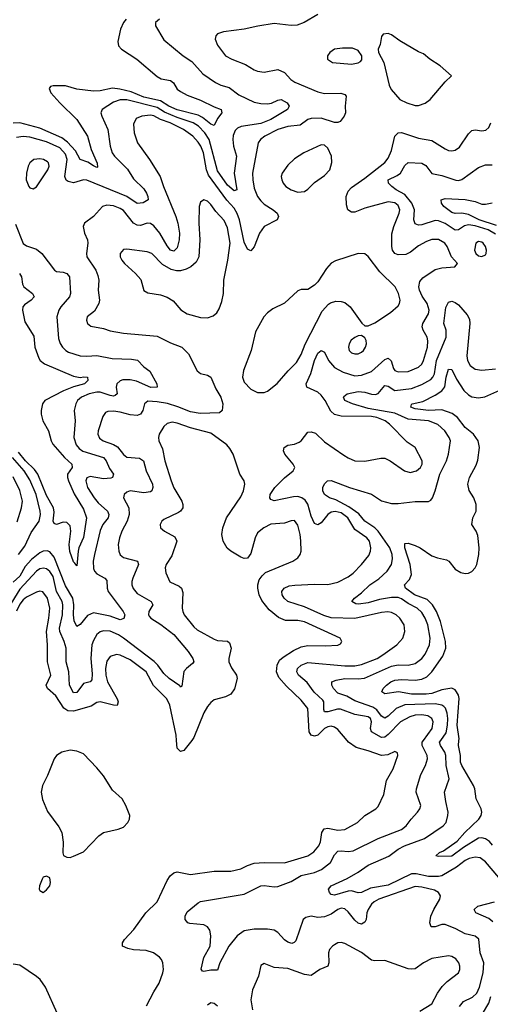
# Model space of a CAD drawing. Header units: inches. Extents: x 1384664 to 1536621, y 460766 to 646467.
# Tile 439 of 488: x 1460810 to 1463620, y 598423 to 604306. Entities that reach past the tile are written whole.
import ezdxf

# ---------------------------------------------------------------- set-up
doc = ezdxf.new("R2010")
doc.units = ezdxf.units.IN
doc.header["$MEASUREMENT"] = 0
doc.layers.add('B4569', color=7, linetype='Continuous')
doc.layers.add('B4660', color=7, linetype='Continuous')

msp = doc.modelspace()

# ---------------------------------------------------------------- linework, layer by layer
at = {"layer": 'B4569', "color": 5}
for points, elevation in [([(1461567.1, 598412.9), (1461610, 598497.3), (1461642.9, 598550), (1461664.6, 598610), (1461667.9, 598630), (1461665.1, 598670), (1461656.4, 598690), (1461644, 598704), (1461608.2, 598730), (1461564.3, 598744.3), (1461490, 598748.7), (1461455.9, 598755.9), (1461423.7, 598770), (1461422.4, 598790), (1461435.1, 598810), (1461490.8, 598869.2), (1461562.3, 598970), (1461630, 599034.3), (1461690, 599162), (1461708.7, 599191.3), (1461730, 599208.9), (1461750, 599214.7), (1461830, 599199.2), (1461970, 599218.8), (1462070, 599219.1), (1462130, 599232.4), (1462170, 599253), (1462210, 599266), (1462269.8, 599270.2), (1462390, 599268.6), (1462530.4, 599309.6), (1462565.4, 599334.6), (1462596.1, 599370), (1462606.5, 599393.5), (1462614.3, 599450), (1462627.9, 599472.1), (1462650, 599475), (1462710, 599462.7), (1462750, 599466.4), (1462826.6, 599510), (1462870, 599550.2), (1462935.6, 599590), (1462950, 599604.4), (1462982.9, 599677.1), (1463000.6, 599759.4), (1463039.7, 599830), (1463067.6, 599910), (1463064.5, 599924.5), (1463050, 599932.6), (1463007, 599913), (1462970, 599908.7), (1462890, 599938), (1462817.7, 599957.7), (1462772.3, 599990), (1462764, 600000)], 780), ([(1461836.9, 600000), (1461790, 599938.9), (1461770, 599934.3), (1461750, 599952.7), (1461746.2, 600000)], 780), ([(1463435, 598410), (1463460.1, 598439.9), (1463513.7, 598466.3), (1463539.9, 598490), (1463555.3, 598524.7), (1463576, 598610), (1463580.9, 598670), (1463558.5, 598730), (1463551.9, 598811.9), (1463530, 598829.7), (1463470, 598843.8), (1463414.7, 598874.7), (1463350, 598899.1), (1463330, 598899.4), (1463290, 598886.5), (1463265.9, 598885.9), (1463258.6, 598910), (1463263.9, 598950), (1463281.9, 598990), (1463318.5, 599050), (1463321.3, 599070), (1463310.7, 599090), (1463285.4, 599105.4), (1463210, 599122.6), (1463170, 599125.8), (1462954.6, 599050), (1462925.3, 599034.7), (1462910, 599021.1), (1462889.5, 598990), (1462882.6, 598970), (1462878.2, 598930), (1462870, 598913), (1462850, 598902.3), (1462830, 598907.6), (1462810, 598925), (1462770, 598975.3), (1462750, 598993.3), (1462730, 598997.3), (1462710, 598989.8), (1462670, 598961.8), (1462630, 598944.7), (1462590, 598942.2), (1462550, 598949.9), (1462517.7, 598942.3), (1462502.6, 598930), (1462457.6, 598802.4), (1462448.5, 598791.5), (1462433.8, 598786.2), (1462410, 598793.6), (1462390, 598807.5), (1462351.5, 598851.5), (1462330, 598864.8), (1462290, 598871.9), (1462210, 598872.7), (1462150, 598861), (1462107.9, 598832.1), (1462058.7, 598770), (1462004.4, 598670), (1461990, 598626.6), (1461950, 598626.2), (1461910, 598618.4), (1461900.1, 598620.1), (1461892.5, 598632.5), (1461910, 598702.4), (1461947.5, 598770), (1461951.5, 598831.5), (1461945.4, 598865.4), (1461930, 598886.6), (1461910, 598897.6), (1461825.7, 598905.7), (1461814, 598910), (1461797.2, 598930), (1461798, 598950), (1461810, 598974.8), (1461875.6, 599030), (1461890, 599037.2), (1462150, 599081.1), (1462250, 599130.8), (1462270, 599132.4), (1462330, 599124.2), (1462350, 599127.3), (1462430, 599157.5), (1462490, 599192.1), (1462569.2, 599210.8), (1462611.3, 599228.7), (1462665.2, 599270), (1462690, 599316.5), (1462710, 599337.4), (1462730, 599340.1), (1462770, 599335.3), (1462800.2, 599339.8), (1462950, 599413.4), (1463090, 599467.8), (1463116.5, 599490), (1463146.4, 599530), (1463185.3, 599570), (1463199.8, 599590), (1463204.8, 599610), (1463177.1, 599690), (1463178.5, 599710), (1463205, 599795), (1463232.1, 599850), (1463243.7, 599890), (1463242.3, 599910), (1463211.9, 599970), (1463213.7, 599990), (1463221.1, 600000)], 760), ([(1463670, 599181.2), (1463590, 599274.5), (1463558.7, 599298.7), (1463530, 599302.9), (1463493.1, 599293.1), (1463470, 599281.8), (1463417.5, 599242.5), (1463330, 599190.7), (1463310, 599186.2), (1463250, 599185.7), (1463177.2, 599202.8), (1463150, 599202.5), (1463010, 599133.9), (1462903.7, 599116.3), (1462850, 599090.4), (1462830, 599088.8), (1462790, 599100.4), (1462770, 599099.2), (1462690, 599074.5), (1462670, 599078), (1462659, 599090), (1462653.1, 599110), (1462669.6, 599130), (1462765, 599175), (1462830, 599212.1), (1462890, 599254.1), (1463012.8, 599307.2), (1463069.9, 599350.1), (1463106.3, 599370), (1463227.3, 599412.7), (1463338, 599490), (1463355.4, 599510), (1463366.9, 599550), (1463368.4, 599570), (1463353.7, 599633.7), (1463346.6, 599690), (1463373.5, 599770), (1463356.2, 599850), (1463354.3, 599910), (1463347.5, 599930), (1463321.3, 599970), (1463316.5, 599990), (1463323.8, 600000)], 740), ([(1463633.7, 599373.7), (1463615, 599395), (1463590, 599412.4), (1463570, 599418.4), (1463550, 599415.9), (1463459.7, 599360.3), (1463390, 599307.6), (1463310, 599306), (1463295.3, 599310), (1463315.3, 599330), (1463340.5, 599339.5), (1463422.4, 599397.6), (1463468.5, 599450), (1463551.3, 599528.7), (1463564.5, 599550), (1463568.5, 599570), (1463564.5, 599590), (1463534.5, 599650), (1463527.2, 599710), (1463519.9, 599730), (1463449, 599850), (1463441.9, 599870), (1463441.3, 599910), (1463429.9, 599970), (1463432.3, 600000)], 720), ([(1463634.8, 598914.8), (1463610, 598936.1), (1463533.3, 598970), (1463522.4, 598990), (1463544.5, 599010), (1463645, 599035)], 740), ([(1463198, 598382), (1463270, 598424.9), (1463304.7, 598490), (1463332.3, 598530), (1463361.4, 598558.6), (1463429.7, 598610), (1463437.3, 598630), (1463437.6, 598650), (1463430.8, 598670), (1463413.6, 598693.6), (1463390, 598708.7), (1463370, 598712.5), (1463270, 598696.8), (1463220.4, 598670), (1463170, 598634.5), (1463150, 598632), (1463130, 598635.6), (1462990, 598684.6), (1462930, 598683.2), (1462910, 598687.4), (1462850, 598733), (1462750, 598786.4), (1462730, 598791.9), (1462710, 598789.7), (1462690, 598779.1), (1462676.4, 598770), (1462660.3, 598750), (1462653.1, 598730), (1462655.9, 598670), (1462650.1, 598649.9), (1462602, 598630), (1462550, 598595.7), (1462510, 598601.6), (1462410, 598635.8), (1462330, 598642.9), (1462270, 598666), (1462250, 598655.3), (1462235.8, 598590), (1462198.7, 598510), (1462190.4, 598450), (1462199.7, 598390)], 780), ([(1461033.3, 598370), (1460964.4, 598524.4), (1460930.9, 598570.9), (1460910, 598589.5), (1460810, 598656), (1460770, 598662)], 820), ([(1463573.4, 598366.6), (1463611, 598429), (1463621.8, 598470)], 740), ([(1461990, 598410.7), (1461970, 598426.8), (1461950, 598432), (1461930, 598418.3)], 780)]:
    msp.add_lwpolyline(points, dxfattribs=dict(at, elevation=elevation))
at = {"layer": 'B4569', "color": 5, "elevation": 820}
for points in [[(1461110, 599941.3), (1461060.7, 599930), (1461030.2, 599909.8), (1461015.8, 599890), (1460975.8, 599790), (1460945.2, 599730), (1460936.9, 599690), (1460945.9, 599645.9), (1460975.6, 599575.6), (1461043.8, 599483.8), (1461061.3, 599450), (1461068.5, 599391.5), (1461067.3, 599327.3), (1461071, 599311), (1461090, 599301), (1461110, 599300.7), (1461130, 599307.7), (1461190, 599333), (1461282.7, 599430), (1461309.7, 599450.3), (1461398, 599470), (1461430, 599482), (1461456.2, 599510), (1461465.1, 599530), (1461467, 599550), (1461443.7, 599610), (1461420.9, 599650), (1461362.7, 599702.7), (1461310, 599787), (1461270, 599835.1), (1461190, 599918.7), (1461150, 599935.4)], [(1460970, 599188.7), (1460950, 599182), (1460942.8, 599170), (1460926.8, 599130), (1460926, 599110), (1460930, 599102), (1460950, 599091.3), (1460970, 599106), (1460989, 599130), (1460993.2, 599150), (1460990, 599178)]]:
    msp.add_lwpolyline(points, close=True, dxfattribs=at)
at = {"layer": 'B4660', "color": 5}
for points, elevation in [([(1462590, 604337.6), (1462508.4, 604290), (1462466.9, 604273.1), (1462430, 604271.1), (1462330, 604283.8), (1462231.7, 604268.3), (1462150, 604249), (1462026.5, 604233.5), (1461990, 604220.7), (1461980.4, 604210), (1461976.5, 604190), (1461990, 604153), (1462038.7, 604090), (1462075.5, 604070), (1462157.9, 604037.9), (1462210, 604006.7), (1462230, 603997.7), (1462270, 603992.7), (1462350, 604008.4), (1462390, 603991.1), (1462429.2, 603949.2), (1462453.2, 603933.2), (1462590, 603875.3), (1462630, 603866.1), (1462727.5, 603867.5), (1462750, 603859), (1462759, 603850), (1462752.6, 603790), (1462755.2, 603750), (1462747.9, 603730), (1462722.4, 603697.6), (1462710, 603692), (1462690, 603692.3), (1462610, 603717.5), (1462550, 603716.7), (1462530.5, 603709.5), (1462484, 603676), (1462410, 603667.4), (1462350, 603649.9), (1462273.6, 603610), (1462247.1, 603590), (1462233, 603570), (1462200.1, 603390), (1462201.1, 603350), (1462210, 603299.3), (1462230, 603250.2), (1462250, 603223.9), (1462270, 603203.9), (1462323.6, 603170), (1462346.5, 603150), (1462354.6, 603130), (1462346, 603110), (1462270, 603069.8), (1462242, 603030), (1462210, 602949.3), (1462190, 602925.2), (1462170, 602935.6), (1462150, 602976.2), (1462122.5, 603110), (1462108.9, 603148.9), (1462090, 603179.6), (1462046.8, 603226.8), (1461937, 603377), (1461925.4, 603410), (1461906.3, 603510), (1461890.5, 603550.5), (1461874.8, 603574.8), (1461842.8, 603610), (1461787.9, 603650), (1461709, 603690), (1461649.4, 603709.4), (1461610, 603732.2), (1461590, 603735.7), (1461539.1, 603730), (1461504.8, 603715.2), (1461490, 603682), (1461492.8, 603630), (1461512.1, 603570), (1461584.6, 603470), (1461649.1, 603369.1), (1461667.3, 603310), (1461741.8, 603130), (1461754.4, 603090), (1461764.1, 603030), (1461762.1, 602990), (1461750, 602943.6), (1461730, 602923.1), (1461710, 602929.8), (1461690, 602955), (1461646.2, 603030), (1461610, 603073.5), (1461590, 603088.5), (1461570, 603090.6), (1461530, 603075.7), (1461510, 603077.4), (1461490, 603091.3), (1461430, 603165.6), (1461410, 603178.6), (1461370, 603193), (1461330, 603197.3), (1461304.9, 603190), (1461250, 603129.6), (1461197.3, 603090), (1461188.7, 603071.3), (1461197.4, 603030), (1461214.9, 602990), (1461216.9, 602970), (1461207.5, 602910), (1461210.2, 602890), (1461263.2, 602810), (1461276.9, 602776.9), (1461281.2, 602750), (1461278.8, 602690), (1461286, 602630), (1461282.2, 602610), (1461255.6, 602564.4), (1461213, 602530), (1461208, 602510), (1461213.4, 602490), (1461234.9, 602474.9), (1461310, 602460.9), (1461350, 602446.9), (1461430, 602434), (1461630, 602415), (1461710, 602375), (1461777.3, 602350), (1461817.1, 602310), (1461868.3, 602208.3), (1461890, 602192.4), (1461930, 602182.4), (1461951, 602171), (1461980.5, 602100.5), (1462010.2, 602050), (1462022.9, 602010), (1462019, 601970), (1462003.2, 601956.8), (1461886.6, 601953.4), (1461830, 601962.1), (1461753.5, 601993.5), (1461691.8, 602011.8), (1461630, 602023.3), (1461573.7, 602026.3), (1461555, 602010), (1461544.4, 601970), (1461531, 601950), (1461510, 601941.4), (1461470, 601944.6), (1461410, 601961), (1461370, 601966.2), (1461335.2, 601964.8), (1461321.8, 601958.2), (1461305.6, 601934.4), (1461278.2, 601850), (1461275.6, 601830), (1461286.2, 601806.2), (1461308.8, 601790), (1461370, 601767.4), (1461393.9, 601753.9), (1461430, 601709), (1461450, 601692.1), (1461525.3, 601685.3), (1461548.2, 601670), (1461564.7, 601610), (1461601.7, 601530), (1461605.4, 601510), (1461598, 601490), (1461590, 601484.5), (1461550, 601478.9), (1461470, 601491.2), (1461450, 601483.7), (1461432.4, 601470), (1461428.4, 601450), (1461461.3, 601390), (1461464, 601350), (1461450.9, 601309.1), (1461420.1, 601250), (1461405.5, 601210), (1461398.4, 601170), (1461401.4, 601130), (1461409.5, 601109.5), (1461430, 601093.4), (1461513.4, 601070), (1461518.9, 601050), (1461484.8, 600970), (1461478.6, 600950), (1461478.5, 600930), (1461486.9, 600906.9), (1461510, 600877.8), (1461595, 600830), (1461604.5, 600810), (1461580.7, 600770), (1461578.2, 600750), (1461583, 600743), (1461592.7, 600730), (1461653, 600693), (1461730, 600632.1), (1461815.9, 600530), (1461844.2, 600490), (1461848.4, 600470), (1461841.7, 600458.3), (1461806, 600430), (1461789.3, 600410.7), (1461776.7, 600323.3), (1461770, 600318), (1461766.2, 600326.2), (1461701.7, 600370), (1461670, 600400.2), (1461634.1, 600450), (1461612.1, 600472.1), (1461430, 600610.4), (1461399.3, 600630), (1461350, 600651.6), (1461310, 600654.7), (1461290, 600648.9), (1461270, 600631.8), (1461250, 600597.6), (1461241.1, 600570), (1461233.6, 600490), (1461243, 600397), (1461239.4, 600360.6), (1461230.8, 600349.2), (1461190, 600340.2), (1461150, 600286.2), (1461130, 600284.5), (1461106.1, 600330), (1461102.6, 600410), (1461087.3, 600470), (1461087.5, 600550), (1461075.9, 600590), (1461048.4, 600650), (1461046.8, 600670), (1461065.9, 600750), (1461067.9, 600810), (1461062.9, 600830), (1461029.1, 600890), (1461010, 600979.9), (1460990, 601009.9), (1460970, 601023.9), (1460950.9, 601029.1), (1460930, 601025), (1460910, 601011.6), (1460810, 600904.3), (1460740.7, 600790)], 760), ([(1461444.7, 604310), (1461429.6, 604290), (1461411.3, 604250), (1461394.9, 604174.9), (1461399.7, 604150), (1461418.3, 604130), (1461509.5, 604069.5), (1461630, 603967.3), (1461653.6, 603953.6), (1461710, 603942.9), (1461728.3, 603928.3), (1461750.6, 603890.6), (1461770, 603877.2), (1461810, 603855.5), (1461890, 603825.4), (1461970, 603784.7), (1462013.4, 603770), (1462015.8, 603750), (1461990, 603716.3), (1461970, 603673.6), (1461950, 603682.6), (1461901.1, 603721.1), (1461874.7, 603734.7), (1461750, 603767.4), (1461700.4, 603790), (1461650, 603822), (1461550, 603843.4), (1461474.5, 603874.5), (1461408.3, 603891.7), (1461362.8, 603897.2), (1461290, 603880.7), (1461250, 603879.3), (1461150.8, 603890.8), (1461084, 603910), (1461008.4, 603911.6), (1460992.7, 603907.3), (1460984.7, 603895.3), (1460995.8, 603870), (1461048.2, 603810), (1461150.1, 603710.1), (1461214.3, 603610), (1461236.8, 603530), (1461271.2, 603448.8), (1461274.5, 603425.5), (1461270, 603423.5), (1461250, 603433.1), (1461215.6, 603455.6), (1461170.4, 603470.4), (1461141.9, 603521.9), (1461094.8, 603574.8), (1461061, 603601), (1460930, 603658.8), (1460810, 603690.6), (1460770, 603688.2)], 720), ([(1461643.7, 604310), (1461621.1, 604290), (1461620.2, 604270), (1461670, 604186.7), (1461786.4, 604090), (1461836.9, 604056.9), (1461902.3, 603982.3), (1461978.7, 603930), (1462010, 603915.4), (1462061.3, 603901.3), (1462117.8, 603857.8), (1462210, 603813.1), (1462250, 603804.6), (1462290, 603803.3), (1462312.9, 603807.1), (1462350, 603825.4), (1462370, 603829.1), (1462406.7, 603810), (1462418.7, 603790), (1462408.4, 603770), (1462310, 603709.2), (1462250, 603686.4), (1462132.8, 603667.2), (1462110, 603657.5), (1462096.3, 603643.7), (1462084.9, 603615.1), (1462082.5, 603590), (1462086.3, 603550), (1462104.7, 603490), (1462090.1, 603390), (1462106, 603290), (1462090, 603283.5), (1462050, 603316.5), (1461990, 603403.2), (1461940.7, 603590), (1461915.6, 603630), (1461876.4, 603670), (1461844.9, 603690), (1461750, 603720.8), (1461674.4, 603754.4), (1461630, 603780.6), (1461450, 603826.9), (1461410, 603827), (1461370, 603813.2), (1461302.6, 603770), (1461294.3, 603750), (1461299.1, 603730), (1461336.6, 603650), (1461350.2, 603550), (1461362.3, 603510), (1461374.7, 603490), (1461453.5, 603413.5), (1461490, 603356.2), (1461550, 603295.8), (1461566.4, 603270), (1461575, 603250), (1461576, 603230), (1461547.3, 603212.7), (1461510, 603208.5), (1461449.4, 603249.4), (1461210, 603347.1), (1461190, 603349.8), (1461130, 603330.6), (1461098.6, 603338.6), (1461087.6, 603347.6), (1461079.9, 603370), (1461093.1, 603470), (1461083, 603503), (1461050, 603540.8), (1460970, 603576.7), (1460870, 603604.3), (1460830, 603607.3), (1460790, 603602.5)], 740), ([(1463221.1, 600000), (1463272.5, 600070), (1463279.2, 600110), (1463270.7, 600130.7), (1463246.5, 600146.5), (1463210, 600153.3), (1463170, 600150.3), (1463139.5, 600140.5), (1463083.2, 600110), (1463010, 600035), (1462990, 600019.9), (1462970, 600016.4), (1462911.1, 600051.1), (1462904.8, 600070), (1462910.8, 600110.8), (1462903.6, 600130), (1462890, 600140.6), (1462810, 600153.6), (1462725.7, 600185.7), (1462706.9, 600186.9), (1462650, 600170.5), (1462629.4, 600169.4), (1462625, 600185), (1462624.8, 600230), (1462619.1, 600239.1), (1462568.1, 600288.1), (1462525.8, 600345.8), (1462475.2, 600390), (1462465, 600410), (1462468.9, 600430), (1462489.8, 600450), (1462530, 600464.3), (1462750, 600444.6), (1462810, 600446), (1462850, 600453.9), (1462943.5, 600490), (1462978.7, 600510), (1463062.4, 600570), (1463096.5, 600610), (1463109.8, 600650), (1463104.4, 600690), (1463080.3, 600730), (1463057.3, 600750), (1463030, 600763.4), (1463007.4, 600767.4), (1462970, 600764.3), (1462810, 600727.8), (1462670, 600732.8), (1462625.9, 600745.9), (1462510, 600798.7), (1462410, 600829.1), (1462388.8, 600850), (1462377.3, 600870), (1462375.4, 600890), (1462388, 600910), (1462417.7, 600922.3), (1462452.2, 600927.8), (1462570, 600933.4), (1462650, 600931.5), (1462710, 600945.9), (1462770, 600977.8), (1462800.1, 600999.9), (1462850.8, 601050), (1462894.6, 601105.4), (1462904.5, 601130), (1462906.3, 601150), (1462897.9, 601190), (1462883.1, 601210), (1462810, 601260.4), (1462769.4, 601330), (1462730, 601359.4), (1462692.5, 601367.5), (1462670, 601362.5), (1462650, 601349.9), (1462610, 601300.3), (1462590, 601286.8), (1462570, 601295.1), (1462550, 601340.4), (1462531, 601411), (1462514.9, 601434.9), (1462494.1, 601450), (1462470, 601456.3), (1462444.6, 601455.4), (1462330, 601431.1), (1462310, 601438.4), (1462302.6, 601450), (1462304.4, 601470), (1462332.5, 601510), (1462390, 601568.6), (1462443, 601610), (1462453, 601630), (1462443.1, 601650), (1462393.1, 601710), (1462385.7, 601730), (1462387.8, 601750), (1462410, 601763.6), (1462450, 601770.2), (1462478.8, 601781.2), (1462490.9, 601790), (1462530, 601840.9), (1462550, 601843.9), (1462575.4, 601835.4), (1462630, 601784.4), (1462744.2, 601704.2), (1462770, 601687.7), (1462810, 601671), (1462870, 601667.6), (1462966, 601686), (1462990, 601686), (1463022, 601670), (1463107.3, 601610), (1463141.4, 601601.4), (1463179.5, 601610), (1463202.4, 601630), (1463213.1, 601650), (1463212.8, 601670), (1463170, 601749.6), (1463122.4, 601782.4), (1463017, 601890), (1462992.2, 601910), (1462941.5, 601930), (1462910, 601935), (1462730, 601937.4), (1462690, 601946.7), (1462666.9, 601966.9), (1462634, 602030), (1462610, 602063.4), (1462590, 602080.4), (1462523.5, 602110), (1462519.5, 602130), (1462548.6, 602191.4), (1462570, 602270.3), (1462590, 602312.7), (1462610, 602328.8), (1462630, 602320.4), (1462653.6, 602270), (1462688.6, 602228.6), (1462740.5, 602200.5), (1462810, 602177.7), (1462850, 602182.7), (1462910, 602204.8), (1462990, 602276.6), (1463010, 602284.2), (1463027.2, 602267.2), (1463041.1, 602221.1), (1463050, 602209.4), (1463070, 602201.6), (1463130, 602203.6), (1463190.8, 602230), (1463210, 602248.4), (1463221.1, 602270), (1463244.6, 602350), (1463247.1, 602387.1), (1463242.8, 602410), (1463218.4, 602450), (1463212.6, 602470), (1463217.2, 602490), (1463250, 602548.5), (1463254, 602570), (1463242.7, 602610), (1463213.5, 602653.5), (1463197.3, 602690), (1463193.1, 602710), (1463198, 602742), (1463215.9, 602764.1), (1463290, 602813.4), (1463330, 602823.7), (1463408, 602830), (1463424, 602850), (1463388.3, 602888.3), (1463361.7, 602950), (1463348.2, 602970), (1463310, 602992.2), (1463270, 602993), (1463238.5, 602981.5), (1463190, 602955.1), (1463142.4, 602917.6), (1463116.2, 602903.8), (1463070, 602900.6), (1463050, 602909), (1463036.5, 602930), (1463031.2, 602950), (1463032.6, 603027.4), (1463043.2, 603070), (1463075.8, 603150), (1463078.7, 603170), (1463070, 603196.1), (1463050, 603212.8), (1463010, 603217.6), (1462870, 603179), (1462810, 603156.1), (1462790, 603155.6), (1462769.2, 603169.2), (1462760.5, 603200.5), (1462758.8, 603250), (1462770, 603280.9), (1462790, 603302.9), (1462870, 603359.1), (1462990, 603453), (1463010, 603479.6), (1463030, 603525.3), (1463049.4, 603610.6), (1463069.4, 603630.6), (1463090, 603632.6), (1463190, 603599.2), (1463270, 603584.2), (1463350, 603534.7), (1463370, 603525.2), (1463390, 603522), (1463410, 603525.6), (1463435.4, 603544.6), (1463490, 603624.6), (1463510, 603643.1), (1463530, 603649), (1463570, 603641.5), (1463593.8, 603646.2), (1463610, 603661.3), (1463623.1, 603690)], 760), ([(1463650, 603023.8), (1463607.8, 603050), (1463530, 603074.1), (1463490, 603079.9), (1463465.7, 603074.3), (1463430, 603050.5), (1463410, 603049.4), (1463350, 603088.5), (1463310, 603103.4), (1463290, 603105.5), (1463210, 603081.3), (1463190, 603078.9), (1463170, 603086.4), (1463163.6, 603110), (1463167.9, 603170), (1463151.7, 603210), (1463110, 603261.9), (1463058.1, 603290), (1463032.6, 603310), (1463012.4, 603330), (1463009.7, 603350), (1463064.2, 603375.8), (1463084.1, 603390), (1463110, 603434.6), (1463130, 603453), (1463210, 603448.1), (1463234.6, 603434.6), (1463270, 603388), (1463330, 603375.1), (1463413.3, 603346.7), (1463430, 603345.6), (1463450, 603351.3), (1463550, 603422.7), (1463590, 603439.7), (1463630, 603439.2)], 740), ([(1463657, 603077), (1463552.2, 603110), (1463490, 603143.1), (1463450, 603150.3), (1463410, 603147.9), (1463390, 603153.6), (1463342.8, 603190), (1463328.4, 603210), (1463327, 603230), (1463350, 603236.9), (1463470, 603232.2), (1463530, 603219), (1463570, 603204.8), (1463590, 603203.5), (1463630, 603211.8)], 720), ([(1460784.6, 603084.6), (1460829.3, 602969.3), (1460850, 602954.6), (1460910, 602934), (1460942.6, 602910), (1461017.1, 602810), (1461030, 602801.7), (1461070, 602797.3), (1461090, 602790.2), (1461106.3, 602770), (1461112.8, 602670), (1461107.2, 602650), (1461055.1, 602590), (1461043, 602570), (1461031, 602530), (1461041, 602401), (1461051, 602371), (1461065.2, 602350), (1461084.2, 602330), (1461100.4, 602320.4), (1461170, 602297.3), (1461210, 602294.8), (1461270, 602299.8), (1461361.4, 602281.4), (1461478.1, 602278.1), (1461512.4, 602272.4), (1461550, 602231.6), (1461585.9, 602205.9), (1461628.5, 602130), (1461630.2, 602109.8), (1461592.1, 602107.9), (1461506.4, 602146.4), (1461470, 602154.8), (1461425.7, 602154.3), (1461410, 602148.5), (1461390.1, 602130), (1461384.8, 602110), (1461390.9, 602070), (1461379.7, 602060.3), (1461370, 602057.4), (1461350, 602061.5), (1461290, 602079.9), (1461270, 602080.9), (1461224.9, 602070), (1461178.5, 602050), (1461155.6, 602030), (1461144.2, 602010), (1461134, 601970), (1461140.7, 601910), (1461133.1, 601810), (1461146.5, 601766.5), (1461164, 601744), (1461187.5, 601727.5), (1461310.2, 601690), (1461325.4, 601670), (1461345.1, 601625.1), (1461369.3, 601590), (1461364.6, 601570), (1461354.3, 601565.7), (1461310, 601563.3), (1461230, 601576.7), (1461211, 601569), (1461204.8, 601550), (1461215.1, 601510), (1461253.3, 601450), (1461278.7, 601418.7), (1461333.2, 601370), (1461342.1, 601350), (1461337, 601330), (1461305.8, 601290), (1461290, 601253), (1461255.7, 601110), (1461249.2, 601070), (1461250, 601026.4), (1461256.3, 601010), (1461270, 600994.5), (1461318, 600970), (1461330, 600955.8), (1461330.9, 600910), (1461337.1, 600890), (1461428.2, 600770), (1461436.5, 600750), (1461431, 600729), (1461410, 600719.8), (1461350, 600741.5), (1461250, 600761.7), (1461214.5, 600745.5), (1461170, 600691.5), (1461150, 600679.6), (1461134.2, 600714.2), (1461130.5, 600750.5), (1461133.5, 600810), (1461127.2, 600850), (1461083.8, 600923.8), (1461015.2, 601095.2), (1460990, 601126.5), (1460973, 601133), (1460950, 601130.5), (1460930, 601120.6), (1460880.3, 601079.7), (1460841.5, 601038.5), (1460810, 600981.9), (1460770, 600944.2)], 740), ([(1460809.1, 602790), (1460820.6, 602770), (1460825.3, 602725.3), (1460835, 602710), (1460885, 602670), (1460895.5, 602650), (1460879, 602630), (1460837.4, 602602.6), (1460827.9, 602590), (1460827.2, 602570), (1460840.9, 602500.9), (1460894.7, 602414.7), (1460900.6, 602350), (1460923.8, 602283.8), (1460931.8, 602270), (1460957.3, 602250), (1461130, 602176.2), (1461170, 602168.4), (1461192.6, 602172.6), (1461213.7, 602170), (1461216.1, 602150), (1461196.9, 602130), (1461130, 602111.6), (1461071.7, 602088.3), (1460958.7, 602030), (1460945.5, 602010), (1460937.1, 601970), (1460937.7, 601950), (1460947.9, 601910), (1460982.3, 601850), (1460996.6, 601790), (1461007.6, 601770), (1461076.3, 601690), (1461121.3, 601650), (1461122.6, 601630), (1461095.4, 601590), (1461094.7, 601570), (1461100.1, 601550), (1461133.9, 601473.9), (1461190, 601381.3), (1461208.4, 601330), (1461190, 601212.3), (1461162.2, 601150), (1461157.8, 601130), (1461150, 601042), (1461139.6, 601059.6), (1461130, 601066), (1461108.8, 601128.8), (1461105.7, 601170), (1461114.9, 601250), (1461110, 601281.1), (1461090, 601302.6), (1461070, 601304.3), (1461030, 601289.9), (1461015.8, 601295.8), (1461008.9, 601310), (1461016.1, 601363.9), (1461010.5, 601390), (1460970, 601463.9), (1460917.8, 601590), (1460897.9, 601617.9), (1460844.1, 601670), (1460802.1, 601722.1)], 720), ([(1463323.8, 600000), (1463355.7, 600044.3), (1463363.9, 600090), (1463366.1, 600130), (1463361.7, 600161.7), (1463351.8, 600191.8), (1463342.4, 600202.4), (1463330, 600210.9), (1463290, 600217.7), (1463110, 600212.7), (1463056.6, 600190), (1463010, 600144.5), (1462990, 600133.5), (1462970, 600143.9), (1462941.6, 600181.6), (1462918.8, 600198.8), (1462810, 600235.3), (1462763.7, 600263.7), (1462710, 600281), (1462684, 600310), (1462672.9, 600330), (1462673, 600350), (1462699.6, 600360.4), (1462750, 600368.6), (1462830, 600367.8), (1462867.6, 600372.4), (1463030, 600443.9), (1463070, 600450.5), (1463129.9, 600450.1), (1463170, 600460.1), (1463210, 600488.5), (1463230, 600515.2), (1463256.7, 600570), (1463259.9, 600610), (1463246.5, 600690), (1463230.4, 600730), (1463210, 600764.4), (1463182.3, 600790), (1463130, 600817.5), (1463090, 600845.3), (1463070, 600853.2), (1463030, 600854.3), (1462958.8, 600841.2), (1462890, 600821.8), (1462833.5, 600813.5), (1462816.3, 600816.3), (1462792, 600830), (1462808, 600850), (1462850, 600882), (1462901.1, 600930), (1462954.7, 600965.3), (1463004.2, 601010), (1463030.5, 601050), (1463036.3, 601083.7), (1463034.3, 601110), (1463018.9, 601150), (1462950, 601249.4), (1462930.6, 601270.6), (1462870, 601309.4), (1462833.9, 601353.9), (1462774.6, 601394.6), (1462697.5, 601437.5), (1462659.6, 601450), (1462629.8, 601469.8), (1462619.7, 601490), (1462620.5, 601510), (1462630, 601533.4), (1462646.6, 601550), (1462670, 601551.8), (1462779.1, 601510), (1462910, 601471.9), (1462970, 601432.1), (1463030, 601415.2), (1463070, 601415.2), (1463170, 601426.4), (1463250, 601427.7), (1463264.1, 601435.9), (1463275.1, 601450), (1463289.8, 601490.2), (1463317.6, 601590), (1463358.7, 601670), (1463370.7, 601710), (1463382.2, 601790), (1463374.4, 601810), (1463347.7, 601850), (1463306.7, 601886.7), (1463250, 601908.8), (1463130, 601919.6), (1463050, 601954.4), (1462890, 601982.1), (1462796.9, 602010), (1462751.2, 602030), (1462742.4, 602050), (1462744.6, 602055.4), (1462765.2, 602070), (1462830, 602083.5), (1462870, 602080.8), (1462910, 602067.9), (1462933.4, 602066.6), (1462950, 602071.6), (1462990, 602121.1), (1463010, 602116.8), (1463050, 602091.2), (1463150, 602102.7), (1463210, 602125.4), (1463263.8, 602156.2), (1463276.6, 602170), (1463285.6, 602190), (1463299.2, 602270), (1463355.1, 602410), (1463355.2, 602450), (1463343, 602490), (1463354.2, 602585.8), (1463370, 602618.3), (1463390, 602623.6), (1463410, 602616.5), (1463430, 602601.8), (1463482.3, 602542.3), (1463496, 602516), (1463497.5, 602490), (1463478.6, 602298.6), (1463482.7, 602270), (1463500.1, 602240.1), (1463530, 602217.8), (1463570, 602212.6), (1463650, 602220.5)], 740), ([(1463432.3, 600000), (1463433.1, 600010), (1463422.2, 600090), (1463432.8, 600250), (1463428.8, 600270), (1463418, 600290), (1463410, 600301.4), (1463390, 600311.2), (1463330, 600301.7), (1463270, 600280.9), (1463236.9, 600276.9), (1463150, 600276.7), (1463071, 600289), (1462990, 600278.8), (1462972.8, 600290), (1462979.8, 600310), (1462999.8, 600330), (1463026, 600350), (1463050, 600359.8), (1463090, 600362.8), (1463170, 600359.6), (1463210, 600365.7), (1463240.4, 600379.6), (1463270.3, 600409.7), (1463336.1, 600503.9), (1463354.2, 600550), (1463352.3, 600590), (1463322.9, 600710), (1463299.2, 600770), (1463275.3, 600810), (1463242.4, 600842.4), (1463167.8, 600870), (1463113.3, 600910), (1463106.9, 600930), (1463138, 600962), (1463149, 600991), (1463141.2, 601050), (1463108.4, 601150), (1463110, 601176.3), (1463130, 601178.3), (1463170, 601165.2), (1463201.7, 601150), (1463270, 601102.2), (1463304, 601090), (1463359, 601079), (1463372.9, 601070), (1463410, 601023.1), (1463443.7, 601003.7), (1463470, 600996.9), (1463490, 600999.6), (1463510, 601009), (1463529.8, 601030.2), (1463538.5, 601050), (1463550.6, 601110.6), (1463552.3, 601150), (1463544.8, 601224.8), (1463535.1, 601250), (1463509.7, 601290), (1463515.4, 601330), (1463534.5, 601370), (1463535.6, 601410), (1463522, 601450), (1463493.3, 601493.3), (1463485.3, 601530), (1463496.1, 601570), (1463535.3, 601644.7), (1463545.6, 601674.4), (1463555, 601750), (1463546.6, 601790), (1463519.4, 601830), (1463470, 601869.9), (1463423.2, 601930), (1463392.7, 601952.7), (1463330, 601974.2), (1463250, 601970.4), (1463170, 601980.5), (1463145.4, 601990), (1463150, 602006), (1463153.2, 602010), (1463216, 602024), (1463290, 602061.6), (1463331, 602089), (1463347.2, 602112.8), (1463355.2, 602170), (1463370, 602218), (1463390, 602215.3), (1463418.6, 602158.6), (1463461.4, 602090), (1463490, 602063.7), (1463510, 602053.4), (1463550, 602046), (1463587.3, 602052.7), (1463711.5, 602108.5)], 720), ([(1462764, 600000), (1462710, 600065.3), (1462690, 600078.2), (1462670, 600083.9), (1462650, 600081.2), (1462630, 600071.1), (1462590, 600030.5), (1462570, 600025), (1462549.9, 600030), (1462538, 600050), (1462529.2, 600190), (1462490, 600241), (1462403.4, 600323.4), (1462356.2, 600376.2), (1462343.6, 600410), (1462347.5, 600450), (1462361.7, 600478.3), (1462382.3, 600497.7), (1462443.6, 600536.4), (1462490, 600558), (1462530, 600566.1), (1462636, 600564), (1462710, 600569), (1462724.1, 600575.9), (1462733.2, 600590), (1462722.7, 600610), (1462510, 600708.5), (1462470, 600716), (1462395.8, 600715.8), (1462354.1, 600734.1), (1462299.7, 600779.7), (1462255.7, 600835.7), (1462239.9, 600870), (1462231.7, 600910), (1462231.2, 600930), (1462240.2, 600959.8), (1462256.4, 600983.6), (1462277.4, 601002.6), (1462440.7, 601070), (1462469.6, 601090), (1462484.2, 601110), (1462489.7, 601130.3), (1462488.6, 601191.4), (1462484.6, 601230), (1462470, 601286.6), (1462450, 601313.6), (1462430, 601311.5), (1462390, 601296.9), (1462310, 601290.8), (1462266.4, 601270), (1462230, 601240.5), (1462215.6, 601210), (1462190, 601116), (1462170, 601089.4), (1462150, 601086.6), (1462130, 601093.6), (1462069.6, 601130), (1462049.1, 601149.1), (1462025.3, 601190), (1462017.2, 601230), (1462023.1, 601270), (1462043.4, 601330), (1462130, 601454.4), (1462146.2, 601490), (1462153.7, 601530), (1462149.6, 601550), (1462124.5, 601590), (1462084, 601710), (1462064.5, 601744.5), (1462045.7, 601765.7), (1461950, 601835.3), (1461830, 601866.6), (1461750, 601895.9), (1461719.3, 601900.7), (1461690, 601894), (1461670, 601875.6), (1461643.1, 601830), (1461637.6, 601810), (1461641.1, 601790), (1461662.7, 601742.7), (1461675.4, 601670), (1461713.9, 601550), (1461729.7, 601509.7), (1461776.9, 601430), (1461783.2, 601410), (1461783.1, 601390), (1461770.4, 601370), (1461758.7, 601361.3), (1461670, 601319.6), (1461658, 601310), (1461648, 601290), (1461650.6, 601270), (1461673.4, 601250), (1461735.5, 601215.5), (1461747.5, 601190), (1461717.4, 601102.6), (1461683.8, 601050), (1461678.1, 601030), (1461681.7, 601001.7), (1461707, 600947), (1461762.2, 600922.2), (1461776.5, 600910), (1461783.6, 600883.6), (1461778.9, 600790), (1461782.9, 600770), (1461792.4, 600750), (1461850, 600677.3), (1461870, 600660.2), (1461970, 600604.9), (1461990, 600597.4), (1462050, 600593.4), (1462062.3, 600582.3), (1462071.3, 600550), (1462058, 600490), (1462059.1, 600470), (1462074.1, 600434.1), (1462103.6, 600390), (1462107.7, 600370), (1462091.2, 600308.8), (1462070, 600276.2), (1462039.1, 600260.9), (1461970, 600242.6), (1461950, 600226.6), (1461930, 600202), (1461910, 600164.7), (1461850, 600017), (1461836.9, 600000)], 780), ([(1460803.1, 601110), (1460840.5, 601159.5), (1460878.5, 601241.5), (1460926.3, 601310), (1460933.5, 601350), (1460931.7, 601370), (1460907.4, 601470), (1460870, 601557.2), (1460837.2, 601610), (1460765.8, 601690)], 740), ([(1460794.6, 601305.4), (1460821.1, 601390), (1460827.2, 601430), (1460810, 601493.6), (1460770, 601573.7)], 760), ([(1461746.2, 600000), (1461743.8, 600030), (1461705.5, 600210), (1461688.5, 600248.5), (1461608.2, 600328.2), (1461563.9, 600410), (1461470, 600480.4), (1461410.2, 600509.8), (1461387.5, 600512.5), (1461350, 600501), (1461330, 600474), (1461321, 600430), (1461323, 600390), (1461334.1, 600350), (1461391.7, 600248.3), (1461397.2, 600230), (1461390.8, 600209.2), (1461370, 600209.3), (1461290, 600229.3), (1461270, 600226.1), (1461235.3, 600204.7), (1461130, 600174.2), (1461096.2, 600176.2), (1461072.2, 600192.2), (1461026.1, 600266.1), (1460976.5, 600310), (1460967.7, 600330), (1460995, 600390), (1460976, 600470), (1460976.4, 600570), (1460968.9, 600650), (1460983.6, 600730), (1460988.5, 600790), (1460974.6, 600850), (1460946.8, 600886.8), (1460930, 600890.7), (1460910, 600885.6), (1460850, 600856.5), (1460830, 600839.5), (1460810, 600813), (1460790, 600771.6)], 780)]:
    msp.add_lwpolyline(points, dxfattribs=dict(at, elevation=elevation))
for points, elevation in [([(1463010, 604224), (1462979.6, 604220.4), (1462970, 604206), (1462962.8, 604157.2), (1462951, 604130), (1462951.1, 604111.1), (1462984, 604050), (1463015.6, 603915.6), (1463028.2, 603890), (1463079.3, 603830), (1463122, 603810), (1463170, 603794.2), (1463190, 603793.2), (1463230, 603807.2), (1463259.8, 603830), (1463350, 603934.8), (1463388, 603970), (1463319.5, 604030), (1463259.3, 604070), (1463221.6, 604101.6), (1463190, 604115.1), (1463078.9, 604178.9), (1463030, 604216)], 780), ([(1462796.6, 604136.6), (1462736.2, 604136.2), (1462690, 604129.4), (1462660.7, 604110), (1462647.7, 604090), (1462647.3, 604070), (1462678, 604050), (1462790, 604041.3), (1462830, 604048.2), (1462844.5, 604055.5), (1462853.4, 604066.6), (1462852.7, 604090), (1462830, 604122.7)], 780), ([(1462610, 603557.7), (1462506.8, 603510), (1462450, 603475.1), (1462410, 603436.9), (1462376, 603390), (1462370.3, 603370), (1462374.6, 603350), (1462383.1, 603330), (1462399.5, 603310), (1462430, 603289.1), (1462470, 603276), (1462510, 603280.3), (1462530, 603292.7), (1462570, 603332.7), (1462630, 603375.8), (1462660.5, 603410), (1462673, 603453), (1462671.3, 603490), (1462650, 603538), (1462630, 603557.4)], 780), ([(1460930, 603474.6), (1460894, 603470), (1460870.3, 603450), (1460859.7, 603430), (1460849.3, 603390), (1460848.5, 603348.5), (1460863.7, 603310), (1460870, 603302.4), (1460890, 603296.4), (1460910, 603308.4), (1460978.2, 603410), (1460986, 603430), (1460982, 603450), (1460975.9, 603455.9), (1460952, 603470)], 760), ([(1461910, 603229.5), (1461890, 603216), (1461880.3, 603190), (1461879.2, 603090), (1461884.7, 602990), (1461879, 602890), (1461862.5, 602857.5), (1461831, 602829), (1461804.4, 602815.6), (1461770, 602806.1), (1461745.6, 602805.6), (1461713.9, 602813.9), (1461663.1, 602843.1), (1461598.7, 602910), (1461570, 602919.3), (1461450, 602934), (1461430, 602932.8), (1461410.4, 602910), (1461410.4, 602890), (1461418.7, 602870), (1461434.4, 602850), (1461501.6, 602790), (1461533.8, 602753.8), (1461550, 602687.3), (1461574.4, 602674.4), (1461650, 602661.7), (1461690, 602648.9), (1461726.2, 602626.2), (1461771.9, 602571.9), (1461808.6, 602548.6), (1461890, 602527.5), (1461930, 602525.4), (1461964.2, 602535.8), (1461986.1, 602553.9), (1462000.9, 602579.1), (1462016.9, 602623.1), (1462026.3, 602670), (1462029.2, 602750), (1462053.3, 602870), (1462065.6, 602970), (1462050, 603062), (1462030, 603106.9), (1461979.7, 603159.7), (1461950, 603202.4), (1461930, 603222.4)], 780), ([(1463550, 602980.9), (1463532.2, 602970), (1463526, 602930), (1463533.4, 602910), (1463550, 602894.6), (1463570, 602890.3), (1463590, 602900.3), (1463595.5, 602910), (1463596.5, 602930), (1463591.8, 602950), (1463577.2, 602970), (1463570, 602976.2)], 760), ([(1462830, 602909.7), (1462695.6, 602864.4), (1462668.8, 602851.2), (1462641.4, 602818.6), (1462590, 602739), (1462570, 602719), (1462530, 602694), (1462490, 602694), (1462470, 602685.2), (1462390, 602612.7), (1462322, 602578), (1462290, 602554.5), (1462268.2, 602530), (1462218.2, 602441.8), (1462191.8, 602330), (1462146, 602210), (1462139.6, 602170), (1462150, 602139.3), (1462190, 602098.4), (1462230, 602079.3), (1462270, 602078.4), (1462290, 602086.4), (1462347.3, 602132.7), (1462412.2, 602207.8), (1462462.3, 602257.7), (1462490, 602306), (1462513.2, 602366.8), (1462614.7, 602565.3), (1462652.7, 602607.3), (1462664.9, 602615.1), (1462696.4, 602623.6), (1462730, 602623.2), (1462750, 602616.5), (1462782.3, 602590), (1462853.1, 602493.1), (1462870, 602476.3), (1462890, 602477.1), (1462930, 602494.4), (1463023.3, 602556.7), (1463070, 602597.1), (1463077.7, 602610), (1463080.4, 602630), (1463070.9, 602670), (1463051.1, 602710), (1462960, 602800), (1462890, 602891.2), (1462870, 602906.9)], 780), ([(1462850, 602419.5), (1462830, 602417.6), (1462810, 602406.3), (1462789.4, 602390.6), (1462777.3, 602370), (1462773.6, 602350), (1462777.3, 602330), (1462790, 602316.5), (1462810, 602308.6), (1462830, 602310.2), (1462850, 602319.1), (1462863.1, 602330), (1462875.3, 602350), (1462879.8, 602370), (1462878, 602390), (1462870, 602406)], 780)]:
    msp.add_lwpolyline(points, close=True, dxfattribs=dict(at, elevation=elevation))

doc.saveas('drawing.dxf')
